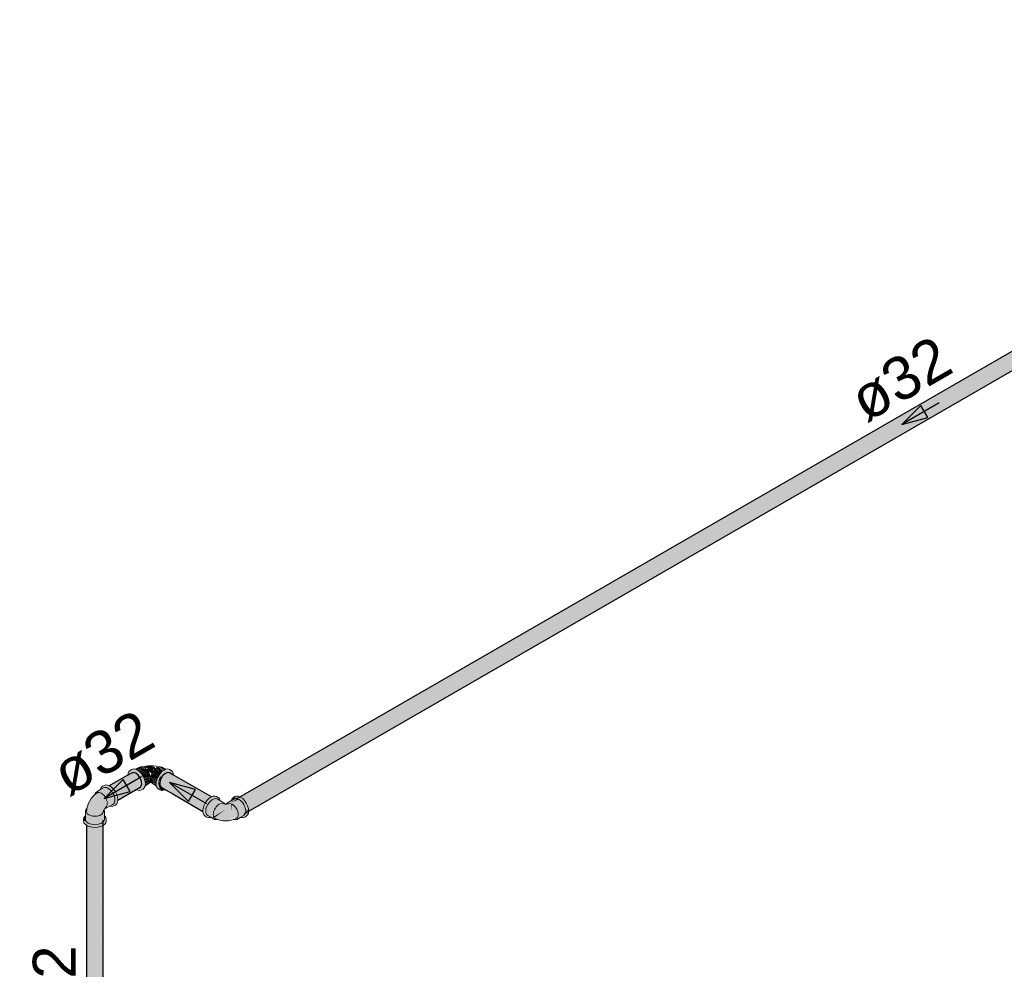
# Model space of a CAD drawing. Header units: millimetres. Extents: x 567 to 934, y -1 to 364.
# Tile 960 of 1056: x 727.41 to 731.99, y 196.3 to 200.72. Entities that reach past the tile are written whole.
import ezdxf

# ---------------------------------------------------------------- set-up
doc = ezdxf.new("R2010")
doc.units = ezdxf.units.MM
doc.header["$MEASUREMENT"] = 0
doc.linetypes.add('NULL', pattern=[0])
for name, color, linetype, lineweight in [('AF-Condutos', 140, 'Continuous', 25), ('AF-Conexões', 152, 'Continuous', 18), ('AF-Sentido conduto', 140, 'Continuous', 30), ('AF-Textos conduto', 7, 'Continuous', 9)]:
    doc.layers.add(name, color=color, linetype=linetype, lineweight=lineweight)
doc.styles.add('Arial', font='arial.ttf')

msp = doc.modelspace()

# ---------------------------------------------------------------- hatches: boundary and pattern name
at = {"layer": 'AF-Condutos', "linetype": 'Continuous'}
for points in [[(734.6934, 200.7126), (728.4141, 197.0873), (734.6838, 200.7041)], [(734.6962, 200.7113), (734.458, 200.5739), (728.4235, 197.0897), (734.706, 200.7067)], [(734.7061, 200.7067), (728.4347, 197.086), (734.6584, 200.6636), (728.446, 197.0767), (734.7266, 200.6842)], [(734.7216, 200.7157), (728.4353, 197.0965), (728.4432, 197.0908)], [(728.4434, 197.091), (728.4531, 197.0808), (734.6584, 200.6636)], [(728.455, 197.0819), (728.462, 197.0673), (734.7422, 200.6932)], [(728.4553, 197.0635), (734.7321, 200.6692), (734.7266, 200.6842)], [(734.7321, 200.6692), (728.4611, 197.0486), (734.7335, 200.6554)], [(734.7327, 200.6464), (734.7335, 200.6554), (728.4623, 197.0347)], [(728.4688, 197.0531), (734.748, 200.6784), (728.4636, 197.0682)], [(728.4719, 197.0403), (734.7492, 200.6644), (728.4697, 197.0536)], [(734.7379, 200.6484), (734.664, 200.6058), (728.451, 197.0187)], [(734.7246, 200.6407), (734.6488, 200.5981), (728.4587, 197.0241)], [(728.4331, 197.0982), (728.4353, 197.0966), (734.458, 200.5739)], [(734.664, 200.6058), (728.4719, 197.0317), (728.4717, 197.0306)], [(728.472, 197.0318), (734.6488, 200.5981), (728.473, 197.0409)], [(727.9261, 197.209), (727.8233, 197.1497), (727.8336, 197.1428), (727.8527, 197.1191), (727.9673, 197.1853), (727.958, 197.1985), (727.9467, 197.2077), (727.9354, 197.2115)], [(727.8531, 197.1183), (727.9731, 197.1704), (727.9673, 197.1853), (727.8527, 197.1191)], [(727.8595, 197.1049), (727.9731, 197.1704), (727.8546, 197.119)], [(727.8591, 197.1038), (727.9743, 197.1565), (727.9731, 197.1704), (727.8589, 197.1045)], [(728.2756, 197.0776), (728.0714, 197.1955), (728.0628, 197.1816), (728.0582, 197.1667), (728.2617, 197.0492), (728.2674, 197.0641)], [(728.1223, 197.1991), (728.2984, 197.0979), (728.1038, 197.2102), (728.0938, 197.2111), (728.0824, 197.2059), (728.0714, 197.1955), (728.2756, 197.0776), (728.2758, 197.078), (728.1389, 197.1685), (728.2852, 197.0886), (728.2856, 197.089), (728.1301, 197.188), (728.294, 197.0954)], [(728.2978, 197.0982), (728.1261, 197.1968), (728.2938, 197.0959)], [(728.1301, 197.188), (728.2854, 197.0891), (728.294, 197.0954)], [(728.1389, 197.1685), (728.2754, 197.0782), (728.2852, 197.0885)], [(727.8626, 197.092), (727.9743, 197.1565), (727.8605, 197.1044)], [(727.862, 197.091), (727.9707, 197.1459), (727.9743, 197.1565), (727.8619, 197.0916)], [(727.963, 197.1404), (727.9456, 197.1332), (727.8626, 197.0835), (727.8625, 197.0824)], [(727.9456, 197.1332), (727.8636, 197.0918), (727.8627, 197.0842)], [(728.2585, 197.0385), (728.2617, 197.0492), (728.0582, 197.1667)], [(728.2595, 197.0378), (728.0582, 197.1667), (728.0582, 197.1534), (728.2594, 197.0372)], [(728.2588, 197.0313), (728.2594, 197.0372), (728.0582, 197.1534)], [(728.0628, 197.144), (728.2592, 197.0306), (728.2591, 197.0311), (728.0582, 197.1534)], [(728.4712, 197.0398), (728.4623, 197.0347), (728.4587, 197.0241)], [(727.7949, 195.3765), (727.7949, 196.9893), (727.794, 195.3944)], [(727.717, 195.3784), (727.7196, 195.3648), (727.7285, 195.3569), (727.7285, 196.9697), (727.7197, 195.3891), (727.7196, 196.9776)], [(727.717, 196.9651), (727.717, 195.3741), (727.7196, 196.9638)], [(727.7197, 195.3891), (727.7284, 196.96), (727.7196, 196.9639)], [(727.7285, 195.3569), (727.7421, 195.3518), (727.7421, 196.9646)], [(727.7285, 196.9597), (727.7285, 195.3569), (727.742, 196.954)], [(727.7421, 195.3518), (727.7582, 195.3503), (727.7582, 196.9631)], [(727.7421, 196.9543), (727.7421, 195.3518), (727.7581, 196.9526)], [(727.7582, 195.3503), (727.774, 195.3528), (727.774, 196.9656)], [(727.7739, 196.9567), (727.7582, 196.9555), (727.7582, 195.3503)], [(727.774, 195.3528), (727.7866, 195.3587), (727.7866, 196.9715)], [(727.7865, 196.9604), (727.774, 196.9574), (727.774, 195.3528)], [(727.794, 195.3671), (727.794, 196.9799), (727.7866, 195.3587)], [(727.794, 196.9645), (727.7866, 196.9612), (727.7866, 195.3587)], [(727.794, 195.3671), (727.7949, 196.9653), (727.794, 196.9647)]]:
    msp.add_hatch(color=151, dxfattribs=at).paths.add_polyline_path(points)
at = {"layer": 'AF-Conexões', "linetype": 'Continuous'}
for points in [[(727.9097, 197.1996), (727.9343, 197.2112), (727.9467, 197.2077), (727.9789, 197.1786), (727.9467, 197.2187), (727.9204, 197.2213)], [(727.9484, 197.132), (727.9653, 197.1277), (727.9862, 197.1398), (727.9912, 197.1584), (727.9862, 197.1828), (727.9726, 197.2064), (727.954, 197.2229), (727.9354, 197.2279), (727.9204, 197.2213), (727.9467, 197.2187), (727.9789, 197.1786), (727.9663, 197.1879), (727.9724, 197.172), (727.9795, 197.1679), (727.9754, 197.1431)], [(727.9465, 197.2261), (727.9526, 197.2235), (727.9772, 197.2377), (727.9696, 197.2384)], [(727.9786, 197.2371), (727.953, 197.2236), (727.9797, 197.2323)], [(727.9804, 197.2324), (727.9543, 197.2227), (727.959, 197.2193), (727.9895, 197.2271)], [(727.9934, 197.2283), (727.9613, 197.2184), (727.9665, 197.2129), (728.001, 197.2203)], [(727.9688, 197.212), (727.9741, 197.2048), (728.001, 197.2203)], [(728.0044, 197.2101), (728.001, 197.2203), (727.9738, 197.2046)], [(728.0034, 197.2289), (728.0007, 197.2207), (728.0219, 197.2055), (728.0285, 197.2289), (728.0371, 197.2273), (728.035, 197.237), (728.016, 197.2433), (727.9819, 197.2382), (727.9978, 197.2325)], [(728.0034, 197.2289), (727.9945, 197.2272), (728.0007, 197.2206)], [(728.0329, 197.2182), (728.0245, 197.2108), (728.0558, 197.1927)], [(728.0285, 197.2289), (728.0312, 197.2206), (728.0375, 197.2272)], [(728.059, 197.2059), (728.0385, 197.2283), (728.031, 197.2203), (728.0525, 197.1964)], [(728.0466, 197.2342), (728.0385, 197.2283), (728.0654, 197.2128), (728.0717, 197.2195)], [(728.0406, 197.226), (728.0589, 197.206), (728.0653, 197.2127)], [(728.0457, 197.1398), (728.0589, 197.1301), (728.0493, 197.1661), (728.0589, 197.1909), (728.0853, 197.2187), (728.1175, 197.2159), (728.1039, 197.2237), (728.078, 197.2229), (728.0594, 197.2064), (728.0457, 197.1828), (728.0408, 197.1584)], [(728.0536, 197.2372), (728.0466, 197.2342), (728.0728, 197.2191)], [(728.085, 197.2259), (728.0688, 197.2364), (728.0548, 197.2377), (728.0793, 197.2235)], [(728.1212, 197.2076), (728.1175, 197.2159), (728.0853, 197.2187), (728.0589, 197.1909), (728.0729, 197.1969), (728.0938, 197.2111), (728.1038, 197.2102), (728.1148, 197.2039)], [(728.0593, 197.2335), (728.073, 197.2208), (728.078, 197.2229)], [(728.0109, 197.2001), (728.0075, 197.2108), (727.9747, 197.2034), (727.9761, 197.1927)], [(728.0125, 197.2005), (727.981, 197.1938), (727.9853, 197.1848)], [(728.0156, 197.1899), (728.0125, 197.2005), (727.9853, 197.1848)], [(728.0129, 197.1893), (727.986, 197.1834), (727.9887, 197.1745)], [(728.0143, 197.1704), (728.0156, 197.1899), (727.9887, 197.1744), (728.0145, 197.1794), (727.9913, 197.159)], [(728.0152, 197.1796), (727.9896, 197.1732), (727.9905, 197.1649)], [(727.9901, 197.1496), (728.0075, 197.1596), (728.0156, 197.1712), (727.9905, 197.153)], [(728.0156, 197.1712), (727.991, 197.157), (727.9905, 197.153)], [(728.0154, 197.1792), (727.9921, 197.1658), (727.9913, 197.159)], [(728.0153, 197.1799), (728.0414, 197.1648), (728.0177, 197.1886)], [(728.041, 197.167), (728.0425, 197.1748), (728.0164, 197.1899)], [(728.0164, 197.1712), (728.0406, 197.1572), (728.0187, 197.1771)], [(728.0164, 197.1712), (728.0414, 197.153), (728.0409, 197.157)], [(728.0165, 197.1789), (728.0408, 197.1588), (728.0414, 197.1648)], [(728.019, 197.1884), (728.0432, 197.1744), (728.0207, 197.1993)], [(728.0428, 197.1768), (728.0464, 197.1849), (728.0195, 197.2005)], [(728.0208, 197.1997), (728.0467, 197.1848), (728.0516, 197.195), (728.0266, 197.2086)], [(728.0729, 197.1969), (728.0589, 197.1909), (728.0493, 197.1661), (728.0572, 197.1724)], [(727.8278, 197.0544), (727.8398, 197.0555), (727.8577, 197.0656), (727.8625, 197.0824), (727.8577, 197.1086), (727.8441, 197.1322), (727.8255, 197.1487), (727.8068, 197.1537), (727.7918, 197.1471), (727.7822, 197.1334), (727.7647, 197.1218), (727.7868, 197.1196), (727.7949, 197.1137), (727.814, 197.0859), (727.8171, 197.0753), (727.8171, 197.059), (727.8018, 197.0431)], [(728.0417, 197.1503), (728.025, 197.1649), (728.0191, 197.165)], [(728.0836, 197.132), (728.0582, 197.1534), (728.0582, 197.1667), (728.0493, 197.1661), (728.0582, 197.1339), (728.0666, 197.1277)], [(727.7689, 197.1181), (727.7575, 197.1098), (727.7323, 197.0795), (727.7219, 197.0543), (727.7172, 197.0285), (727.735, 197.0118), (727.7667, 197.0086), (727.7887, 197.0176), (727.8107, 197.0531), (727.8087, 197.0618), (727.8142, 197.0728), (727.8047, 197.0974), (727.7868, 197.1153)], [(727.76, 197.1116), (727.7689, 197.1181), (727.7647, 197.1218)], [(727.8141, 197.0629), (727.8149, 197.0774), (727.8087, 197.0935)], [(728.2953, 197.0033), (728.3191, 196.9913), (728.3045, 197.0048), (728.3045, 197.0236), (728.3126, 197.0445), (728.3348, 197.0679), (728.357, 197.0701), (728.3191, 197.0902), (728.3404, 197.0733), (728.3406, 197.0703), (728.3191, 197.0902), (728.3128, 197.0895), (728.3381, 197.081), (728.3357, 197.0899), (728.3034, 197.0928), (728.2731, 197.0566), (728.3282, 197.0867), (728.2853, 197.0685), (728.2732, 197.0417), (728.2732, 197.0229), (728.2662, 197.0283), (728.2675, 197.0401), (728.2771, 197.065), (728.3034, 197.0928), (728.3357, 197.0899), (728.3148, 197.102), (728.2984, 197.0979), (728.2776, 197.0805), (728.2639, 197.0569), (728.2589, 197.0325), (728.2639, 197.0139), (728.2771, 197.0042), (728.2672, 197.026), (728.2814, 197.0046)], [(728.4053, 197.0882), (728.3739, 197.0701), (728.3961, 197.0679), (728.4183, 197.0445), (728.4275, 197.0136), (728.4267, 197.0071), (728.4118, 196.9913), (728.4183, 196.9933), (728.4602, 197.0187), (728.4577, 197.0417), (728.4647, 197.0283), (728.4611, 197.0458), (728.4431, 197.0721), (728.4275, 197.086), (728.3903, 197.0722), (728.4193, 197.0894)], [(728.3901, 197.0721), (728.4275, 197.086), (728.4193, 197.0894)], [(728.3913, 197.0801), (728.4236, 197.0927), (728.4011, 197.0954)], [(728.4597, 197.0097), (728.4371, 197.0027), (728.4461, 197.0018), (728.467, 197.0139), (728.4717, 197.0306), (728.467, 197.0568), (728.4534, 197.0805), (728.4347, 197.097), (728.4161, 197.102), (728.4011, 197.0954), (728.4249, 197.0935), (728.4358, 197.0824), (728.4597, 197.0527), (728.4634, 197.0401), (728.4607, 197.0318)], [(727.8005, 197.0089), (727.799, 197.0237), (727.7783, 197.0082), (727.734, 197.0082), (727.7248, 197.0122), (727.7118, 197.0303), (727.7118, 196.9941), (727.717, 196.9824), (727.7053, 196.9779), (727.717, 196.9657), (727.7425, 196.9564), (727.7698, 196.9564), (727.7934, 196.9642), (727.807, 196.9779), (727.8088, 196.9941)], [(728.3224, 197.0562), (728.3258, 197.0581), (728.2768, 197.0532), (728.2731, 197.0566), (728.2675, 197.0401)], [(728.4171, 196.9989), (728.4227, 197.0226), (728.4097, 197.0516), (728.3909, 197.0662), (728.3401, 197.0661), (728.3303, 197.0607), (728.3138, 197.0402), (728.3072, 197.0157), (728.3138, 196.9989), (728.3385, 196.99), (728.378, 196.987), (728.3959, 196.9936), (728.3806, 196.9951)], [(728.3089, 197.0057), (728.3125, 197.0006), (728.3651, 197.0398)], [(728.3908, 197.0662), (728.3938, 197.0381), (728.3959, 197.0653)], [(727.7118, 197.0103), (727.7053, 197.002), (727.7053, 196.9863), (727.717, 196.9811)], [(728.3083, 197.0013), (728.3191, 196.9913), (728.3267, 196.992)], [(728.4118, 196.9913), (728.4226, 197.0013), (728.4058, 196.9938)]]:
    msp.add_hatch(color=161, dxfattribs=at).paths.add_polyline_path(points)

# ---------------------------------------------------------------- linework, layer by layer
at = {"layer": 'AF-Condutos'}
for p, q in [((734.555, 200.6327), (728.4141, 197.0873)), ((728.451, 197.0187), (734.6642, 200.6058)), ((727.9034, 197.1959), (727.8233, 197.1497)), ((727.9097, 197.1996), (727.9034, 197.1959)), ((727.9261, 197.209), (727.9097, 197.1996)), ((727.9354, 197.2115), (727.9261, 197.209)), ((727.9467, 197.2077), (727.9354, 197.2115)), ((727.958, 197.1985), (727.9467, 197.2077)), ((727.9673, 197.1853), (727.958, 197.1985)), ((727.9731, 197.1704), (727.9673, 197.1853)), ((727.9743, 197.1565), (727.9731, 197.1704)), ((728.0628, 197.1816), (728.0582, 197.1667)), ((728.0714, 197.1955), (728.0628, 197.1816)), ((728.0824, 197.2059), (728.0714, 197.1955)), ((728.0938, 197.2111), (728.0824, 197.2059)), ((728.1038, 197.2102), (728.0938, 197.2111)), ((728.1222, 197.1996), (728.1038, 197.2102)), ((728.1258, 197.1975), (728.1222, 197.1996)), ((728.2984, 197.0979), (728.1258, 197.1975)), ((727.8625, 197.0824), (727.9484, 197.132)), ((727.9484, 197.132), (727.963, 197.1404)), ((727.963, 197.1404), (727.9707, 197.1459)), ((727.9707, 197.1459), (727.9743, 197.1565)), ((728.0582, 197.1667), (728.0582, 197.1534)), ((728.0582, 197.1534), (728.0628, 197.144)), ((728.0628, 197.144), (728.0836, 197.132)), ((728.0836, 197.132), (728.0874, 197.1298)), ((728.0874, 197.1298), (728.1189, 197.1116)), ((728.1189, 197.1116), (728.2592, 197.0306)), ((727.7949, 195.3908), (727.7949, 196.9893)), ((727.717, 196.9657), (727.717, 196.9651)), ((727.717, 196.9651), (727.717, 195.3741))]:
    msp.add_line(p, q, dxfattribs=at)
at = {"layer": 'AF-Conexões'}
for p, q in [((727.9144, 197.2159), (727.9107, 197.2076)), ((727.9204, 197.2213), (727.9144, 197.2159)), ((727.9276, 197.2255), (727.9204, 197.2213)), ((727.9354, 197.2279), (727.9276, 197.2255)), ((727.9443, 197.227), (727.9354, 197.2279)), ((727.9458, 197.2264), (727.9443, 197.227)), ((727.9632, 197.2364), (727.9458, 197.2264)), ((727.954, 197.2229), (727.9458, 197.2264)), ((727.9636, 197.2159), (727.954, 197.2229)), ((727.9696, 197.2384), (727.9632, 197.2364)), ((727.9726, 197.2064), (727.9636, 197.2159)), ((727.9772, 197.2377), (727.9696, 197.2384)), ((727.9783, 197.2372), (727.9772, 197.2377)), ((727.9786, 197.2371), (727.9783, 197.2372)), ((727.9819, 197.2382), (727.9786, 197.2371)), ((727.9853, 197.2342), (727.9786, 197.2371)), ((727.9927, 197.2408), (727.9819, 197.2382)), ((727.9934, 197.2283), (727.9853, 197.2342)), ((728.0034, 197.2427), (727.9927, 197.2408)), ((728.0009, 197.2204), (727.9934, 197.2283)), ((728.001, 197.2203), (728.0009, 197.2204)), ((728.0075, 197.2108), (728.001, 197.2203)), ((728.016, 197.2433), (728.0034, 197.2427)), ((728.0285, 197.2427), (728.016, 197.2433)), ((728.031, 197.2203), (728.0245, 197.2108)), ((728.0393, 197.2408), (728.0285, 197.2427)), ((728.0385, 197.2283), (728.031, 197.2203)), ((728.0466, 197.2342), (728.0385, 197.2283)), ((728.0503, 197.2378), (728.0393, 197.2408)), ((728.0532, 197.237), (728.0466, 197.2342)), ((728.0532, 197.237), (728.0503, 197.2378)), ((728.0536, 197.2372), (728.0532, 197.237)), ((728.0548, 197.2377), (728.0536, 197.2372)), ((728.0623, 197.2384), (728.0548, 197.2377)), ((728.0683, 197.2159), (728.0594, 197.2064)), ((728.0688, 197.2364), (728.0623, 197.2384)), ((728.078, 197.2229), (728.0683, 197.2159)), ((728.0862, 197.2264), (728.0688, 197.2364)), ((728.0862, 197.2264), (728.078, 197.2229)), ((728.0876, 197.227), (728.0862, 197.2264)), ((728.0966, 197.2279), (728.0876, 197.227)), ((728.1043, 197.2255), (728.0966, 197.2279)), ((728.1116, 197.2213), (728.1043, 197.2255)), ((728.1175, 197.2159), (728.1116, 197.2213)), ((728.1207, 197.2087), (728.1175, 197.2159)), ((727.9104, 197.2049), (727.9097, 197.1996)), ((727.9107, 197.2076), (727.9104, 197.2049)), ((727.9803, 197.1951), (727.9726, 197.2064)), ((727.9862, 197.1828), (727.9803, 197.1951)), ((727.9899, 197.1703), (727.9862, 197.1828)), ((727.9912, 197.1584), (727.9899, 197.1703)), ((728.0125, 197.2005), (728.0075, 197.2108)), ((728.0156, 197.1899), (728.0125, 197.2005)), ((728.0129, 197.1651), (728.0156, 197.1712)), ((728.016, 197.1864), (728.0153, 197.1799)), ((728.0153, 197.1799), (728.016, 197.1743)), ((728.016, 197.1864), (728.0156, 197.1899)), ((728.0156, 197.1712), (728.016, 197.1743)), ((728.0164, 197.1899), (728.016, 197.1864)), ((728.0167, 197.1799), (728.016, 197.1864)), ((728.016, 197.1743), (728.0167, 197.1799)), ((728.016, 197.1743), (728.0164, 197.1712)), ((728.0195, 197.2005), (728.0164, 197.1899)), ((728.0164, 197.1712), (728.0191, 197.165)), ((728.0245, 197.2108), (728.0195, 197.2005)), ((728.042, 197.1703), (728.0408, 197.1584)), ((728.0457, 197.1828), (728.042, 197.1703)), ((728.0517, 197.1951), (728.0457, 197.1828)), ((728.0594, 197.2064), (728.0517, 197.1951)), ((728.1212, 197.2076), (728.1207, 197.2087)), ((728.1222, 197.1996), (728.1212, 197.2076)), ((727.782, 197.1319), (727.7647, 197.1218)), ((727.796, 197.1399), (727.782, 197.1319)), ((727.7822, 197.1334), (727.782, 197.1319)), ((727.7859, 197.1417), (727.7822, 197.1334)), ((727.7918, 197.1471), (727.7859, 197.1417)), ((727.7991, 197.1513), (727.7918, 197.1471)), ((727.8025, 197.1419), (727.796, 197.1399)), ((727.8068, 197.1537), (727.7991, 197.1513)), ((727.8088, 197.1413), (727.8025, 197.1419)), ((727.8158, 197.1528), (727.8068, 197.1537)), ((727.8101, 197.1412), (727.8088, 197.1413)), ((727.8182, 197.1377), (727.8101, 197.1412)), ((727.8233, 197.1497), (727.8158, 197.1528)), ((727.8263, 197.1318), (727.8182, 197.1377)), ((727.8255, 197.1487), (727.8233, 197.1497)), ((727.8351, 197.1417), (727.8255, 197.1487)), ((727.8339, 197.1238), (727.8263, 197.1318)), ((727.8404, 197.1143), (727.8339, 197.1238)), ((727.8441, 197.1322), (727.8351, 197.1417)), ((727.8518, 197.1209), (727.8441, 197.1322)), ((727.9484, 197.132), (727.95, 197.1313)), ((727.95, 197.1313), (727.9563, 197.1286)), ((727.9563, 197.1286), (727.9653, 197.1277)), ((727.9653, 197.1277), (727.973, 197.1301)), ((727.973, 197.1301), (727.9803, 197.1343)), ((727.9803, 197.1343), (727.9862, 197.1398)), ((727.9862, 197.1398), (727.9899, 197.148)), ((727.9899, 197.148), (727.9901, 197.1496)), ((727.9901, 197.1496), (728.0075, 197.1596)), ((727.9901, 197.1496), (727.9912, 197.1584)), ((728.0075, 197.1596), (728.0125, 197.1643)), ((728.0125, 197.1643), (728.0129, 197.1651)), ((728.0129, 197.1651), (728.0191, 197.165)), ((728.0191, 197.165), (728.0195, 197.1643)), ((728.0195, 197.1643), (728.0245, 197.1596)), ((728.0245, 197.1596), (728.0418, 197.1496)), ((728.0408, 197.1584), (728.0418, 197.1496)), ((728.0418, 197.1496), (728.042, 197.148)), ((728.042, 197.148), (728.0457, 197.1398)), ((728.0457, 197.1398), (728.0517, 197.1343)), ((728.0517, 197.1343), (728.0589, 197.1301)), ((728.0589, 197.1301), (728.0666, 197.1277)), ((728.0666, 197.1277), (728.0707, 197.1281)), ((728.0707, 197.1281), (728.0756, 197.1286)), ((728.0756, 197.1286), (728.0836, 197.132)), ((727.7323, 197.0795), (727.7266, 197.0683)), ((727.7391, 197.0901), (727.7323, 197.0795)), ((727.7489, 197.1011), (727.7391, 197.0901)), ((727.7563, 197.1086), (727.7489, 197.1011)), ((727.7575, 197.1098), (727.7563, 197.1086)), ((727.7564, 197.1089), (727.7563, 197.1086)), ((727.7565, 197.1103), (727.7564, 197.1089)), ((727.7597, 197.1172), (727.7565, 197.1103)), ((727.7689, 197.1181), (727.7575, 197.1098)), ((727.7647, 197.1218), (727.7597, 197.1172)), ((727.7731, 197.1185), (727.7689, 197.1181)), ((727.7773, 197.1189), (727.7731, 197.1185)), ((727.7814, 197.1173), (727.7773, 197.1189)), ((727.7868, 197.1153), (727.7814, 197.1173)), ((727.7923, 197.111), (727.7868, 197.1153)), ((727.7964, 197.1079), (727.7923, 197.111)), ((727.8005, 197.1026), (727.7964, 197.1079)), ((727.8047, 197.0974), (727.8005, 197.1026)), ((727.8078, 197.0913), (727.8047, 197.0974)), ((727.8109, 197.0852), (727.8078, 197.0913)), ((727.8125, 197.079), (727.8109, 197.0852)), ((727.8142, 197.0728), (727.8125, 197.079)), ((727.8453, 197.104), (727.8404, 197.1143)), ((727.8485, 197.0934), (727.8453, 197.104)), ((727.8495, 197.0834), (727.8485, 197.0934)), ((727.8485, 197.0747), (727.8495, 197.0834)), ((727.8577, 197.1086), (727.8518, 197.1209)), ((727.8614, 197.0961), (727.8577, 197.1086)), ((727.8627, 197.0842), (727.8614, 197.0961)), ((727.8614, 197.0738), (727.8625, 197.0824)), ((727.8625, 197.0824), (727.8627, 197.0842)), ((728.2776, 197.0805), (728.2698, 197.0692)), ((728.2865, 197.0899), (728.2776, 197.0805)), ((728.2962, 197.097), (728.2865, 197.0899)), ((728.2953, 197.0801), (728.2878, 197.0721)), ((728.3034, 197.086), (728.2953, 197.0801)), ((728.2984, 197.0979), (728.2962, 197.097)), ((728.3058, 197.1011), (728.2984, 197.0979)), ((728.3116, 197.0894), (728.3034, 197.086)), ((728.3148, 197.102), (728.3058, 197.1011)), ((728.3128, 197.0895), (728.3116, 197.0894)), ((728.3191, 197.0902), (728.3128, 197.0895)), ((728.3225, 197.0996), (728.3148, 197.102)), ((728.3256, 197.0882), (728.3191, 197.0902)), ((728.3298, 197.0954), (728.3225, 197.0996)), ((728.3396, 197.0801), (728.3256, 197.0882)), ((728.3357, 197.0899), (728.3298, 197.0954)), ((728.3382, 197.0843), (728.3357, 197.0899)), ((728.3394, 197.0817), (728.3382, 197.0843)), ((728.3396, 197.0801), (728.3394, 197.0817)), ((728.3403, 197.0797), (728.3396, 197.0801)), ((728.357, 197.0701), (728.3403, 197.0797)), ((728.3894, 197.079), (728.3739, 197.0701)), ((728.3906, 197.0797), (728.3894, 197.079)), ((728.3913, 197.0801), (728.3906, 197.0797)), ((728.4053, 197.0882), (728.3913, 197.0801)), ((728.3915, 197.0817), (728.3913, 197.0801)), ((728.3927, 197.0843), (728.3915, 197.0817)), ((728.3952, 197.0899), (728.3927, 197.0843)), ((728.3971, 197.0916), (728.3952, 197.0899)), ((728.4011, 197.0954), (728.3971, 197.0916)), ((728.4084, 197.0996), (728.4011, 197.0954)), ((728.4118, 197.0902), (728.4053, 197.0882)), ((728.4161, 197.102), (728.4084, 197.0996)), ((728.4181, 197.0895), (728.4118, 197.0902)), ((728.4251, 197.1011), (728.4161, 197.102)), ((728.4193, 197.0894), (728.4181, 197.0895)), ((728.4275, 197.086), (728.4193, 197.0894)), ((728.4325, 197.0979), (728.4251, 197.1011)), ((728.4356, 197.0801), (728.4275, 197.086)), ((728.4347, 197.097), (728.4325, 197.0979)), ((728.4444, 197.0899), (728.4347, 197.097)), ((728.4431, 197.0721), (728.4356, 197.0801)), ((728.4534, 197.0805), (728.4444, 197.0899)), ((728.4611, 197.0692), (728.4534, 197.0805)), ((727.7134, 197.037), (727.7118, 197.0303)), ((727.7118, 197.0303), (727.7118, 197.0111)), ((727.7178, 197.0431), (727.7134, 197.037)), ((727.7187, 197.0426), (727.7172, 197.0285)), ((727.7189, 197.0439), (727.7178, 197.0431)), ((727.7191, 197.0442), (727.7187, 197.0426)), ((727.7191, 197.0442), (727.7189, 197.0439)), ((727.7219, 197.0543), (727.7191, 197.0442)), ((727.7266, 197.0683), (727.7219, 197.0543)), ((727.7944, 197.0248), (727.7958, 197.0307)), ((727.7951, 197.0287), (727.7984, 197.0374)), ((727.7966, 197.0339), (727.7951, 197.0287)), ((727.7958, 197.0307), (727.7966, 197.0339)), ((727.7984, 197.0374), (727.7966, 197.0339)), ((727.7966, 197.0339), (727.7981, 197.0366)), ((727.7981, 197.0366), (727.7986, 197.0375)), ((727.7986, 197.0375), (727.7988, 197.0379)), ((727.799, 197.037), (727.7986, 197.0375)), ((727.7988, 197.0379), (727.8012, 197.0423)), ((727.8005, 197.0303), (727.799, 197.037)), ((727.8005, 197.0111), (727.8005, 197.0303)), ((727.8012, 197.0423), (727.8018, 197.0431)), ((727.8018, 197.0431), (727.8057, 197.0482)), ((727.8018, 197.0431), (727.8025, 197.043)), ((727.8025, 197.043), (727.809, 197.045)), ((727.8057, 197.0482), (727.8107, 197.0531)), ((727.809, 197.045), (727.8264, 197.0551)), ((727.8107, 197.0531), (727.8141, 197.0617)), ((727.8141, 197.0672), (727.8142, 197.0728)), ((727.8141, 197.0617), (727.8141, 197.0672)), ((727.8264, 197.0551), (727.8404, 197.0631)), ((727.8264, 197.0551), (727.8278, 197.0544)), ((727.8278, 197.0544), (727.8368, 197.0535)), ((727.8368, 197.0535), (727.8445, 197.0559)), ((727.8404, 197.0631), (727.8453, 197.0678)), ((727.8445, 197.0559), (727.8518, 197.0601)), ((727.8453, 197.0678), (727.8482, 197.0742)), ((727.8482, 197.0742), (727.8485, 197.0747)), ((727.8518, 197.0601), (727.8577, 197.0656)), ((727.8577, 197.0656), (727.8614, 197.0738)), ((728.2602, 197.0443), (728.2589, 197.0325)), ((728.2589, 197.0325), (728.2592, 197.0306)), ((728.2592, 197.0306), (728.2602, 197.0221)), ((728.2639, 197.0569), (728.2602, 197.0443)), ((728.2698, 197.0692), (728.2639, 197.0569)), ((728.2732, 197.0417), (728.2721, 197.0317)), ((728.2721, 197.0317), (728.2732, 197.0229)), ((728.2763, 197.0522), (728.2732, 197.0417)), ((728.2813, 197.0626), (728.2763, 197.0522)), ((728.2878, 197.0721), (728.2813, 197.0626)), ((728.3113, 197.034), (728.3089, 197.0277)), ((728.3138, 197.0402), (728.3113, 197.034)), ((728.3175, 197.0459), (728.3138, 197.0402)), ((728.3212, 197.0516), (728.3175, 197.0459)), ((728.3258, 197.0562), (728.3212, 197.0516)), ((728.3303, 197.0607), (728.3258, 197.0562)), ((728.3352, 197.0634), (728.3303, 197.0607)), ((728.34, 197.0662), (728.3352, 197.0634)), ((728.3491, 197.0676), (728.34, 197.0662)), ((728.3559, 197.0656), (728.3491, 197.0676)), ((728.3622, 197.0648), (728.3559, 197.0656)), ((728.3619, 197.0654), (728.357, 197.0701)), ((728.3622, 197.0648), (728.3619, 197.0654)), ((728.3627, 197.0648), (728.3622, 197.0648)), ((728.3633, 197.0647), (728.3627, 197.0648)), ((728.3687, 197.0648), (728.3633, 197.0647)), ((728.369, 197.0654), (728.3687, 197.0648)), ((728.3697, 197.0648), (728.3687, 197.0648)), ((728.378, 197.0662), (728.3689, 197.0647)), ((728.3689, 197.0647), (728.3728, 197.0649)), ((728.3727, 197.0689), (728.369, 197.0654)), ((728.3728, 197.0649), (728.3697, 197.0648)), ((728.3739, 197.0701), (728.3727, 197.0689)), ((728.3728, 197.0649), (728.378, 197.0662)), ((728.3759, 197.0658), (728.3728, 197.0649)), ((728.3818, 197.0676), (728.3759, 197.0658)), ((728.3909, 197.0662), (728.3818, 197.0676)), ((728.3957, 197.0634), (728.3909, 197.0662)), ((728.4006, 197.0607), (728.3957, 197.0634)), ((728.4051, 197.0561), (728.4006, 197.0607)), ((728.4097, 197.0516), (728.4051, 197.0561)), ((728.4134, 197.0459), (728.4097, 197.0516)), ((728.4171, 197.0402), (728.4134, 197.0459)), ((728.4196, 197.034), (728.4171, 197.0402)), ((728.422, 197.0277), (728.4196, 197.034)), ((728.4496, 197.0626), (728.4431, 197.0721)), ((728.4546, 197.0522), (728.4496, 197.0626)), ((728.4577, 197.0417), (728.4546, 197.0522)), ((728.4588, 197.0317), (728.4577, 197.0417)), ((728.4577, 197.0229), (728.4588, 197.0317)), ((728.467, 197.0568), (728.4611, 197.0692)), ((728.4707, 197.0443), (728.467, 197.0568)), ((728.472, 197.0325), (728.4707, 197.0443)), ((728.4707, 197.0221), (728.4717, 197.0306)), ((728.4717, 197.0306), (728.472, 197.0325)), ((727.7047, 196.9995), (727.7035, 196.9941)), ((727.7035, 196.9941), (727.7035, 196.9857)), ((727.7035, 196.9857), (727.7053, 196.9779)), ((727.7053, 197.002), (727.7047, 196.9995)), ((727.7089, 197.007), (727.7053, 197.002)), ((727.7106, 197.0093), (727.7089, 197.007)), ((727.7118, 197.0103), (727.7106, 197.0093)), ((727.7118, 197.0111), (727.7118, 197.0103)), ((727.7118, 197.0103), (727.7118, 196.9941)), ((727.7118, 196.9941), (727.7134, 196.9875)), ((727.7134, 196.9875), (727.717, 196.9824)), ((727.7172, 197.0285), (727.719, 197.0247)), ((727.719, 197.0247), (727.7207, 197.0209)), ((727.7207, 197.0209), (727.7241, 197.0181)), ((727.7241, 197.0181), (727.7286, 197.0144)), ((727.7286, 197.0144), (727.735, 197.0118)), ((727.735, 197.0118), (727.7398, 197.0099)), ((727.7398, 197.0099), (727.7464, 197.0089)), ((727.7464, 197.0089), (727.753, 197.0079)), ((727.753, 197.0079), (727.7599, 197.0082)), ((727.7599, 197.0082), (727.7667, 197.0086)), ((727.7667, 197.0086), (727.7729, 197.0103)), ((727.7729, 197.0103), (727.779, 197.012)), ((727.779, 197.012), (727.7839, 197.0148)), ((727.7839, 197.0148), (727.7887, 197.0176)), ((727.7887, 197.0176), (727.7944, 197.0248)), ((727.7949, 196.9818), (727.799, 196.9875)), ((727.799, 196.9875), (727.8005, 196.9941)), ((727.8005, 197.0103), (727.8005, 197.0111)), ((727.8005, 196.9941), (727.8005, 197.0103)), ((727.8018, 197.0093), (727.8005, 197.0103)), ((727.8034, 197.007), (727.8018, 197.0093)), ((727.807, 197.002), (727.8034, 197.007)), ((727.8088, 196.9941), (727.807, 197.002)), ((727.807, 196.9779), (727.8088, 196.9857)), ((727.8088, 196.9857), (727.8088, 196.9941)), ((728.2602, 197.0221), (728.2639, 197.0139)), ((728.2639, 197.0139), (728.2698, 197.0084)), ((728.2698, 197.0084), (728.2771, 197.0042)), ((728.2732, 197.0229), (728.2734, 197.0224)), ((728.2734, 197.0224), (728.2763, 197.016)), ((728.2763, 197.016), (728.2813, 197.0114)), ((728.2771, 197.0042), (728.2848, 197.0018)), ((728.2813, 197.0114), (728.2953, 197.0033)), ((728.2848, 197.0018), (728.2938, 197.0027)), ((728.2938, 197.0027), (728.2953, 197.0033)), ((728.2953, 197.0033), (728.3126, 196.9933)), ((728.3082, 197.0226), (728.3072, 197.0157)), ((728.3072, 197.0157), (728.3082, 197.01)), ((728.3089, 197.0277), (728.3082, 197.0226)), ((728.3082, 197.01), (728.3089, 197.0057)), ((728.3089, 197.0057), (728.3113, 197.0023)), ((728.3113, 197.0023), (728.3138, 196.9989)), ((728.3126, 196.9933), (728.3191, 196.9913)), ((728.3138, 196.9989), (728.3266, 196.9931)), ((728.3191, 196.9913), (728.3267, 196.992)), ((728.3266, 196.9931), (728.3283, 196.9927)), ((728.3267, 196.992), (728.3283, 196.9927)), ((728.3283, 196.9927), (728.3385, 196.99)), ((728.3385, 196.99), (728.3529, 196.987)), ((728.3529, 196.987), (728.3655, 196.9864)), ((728.3655, 196.9864), (728.378, 196.987)), ((728.378, 196.987), (728.3924, 196.99)), ((728.3924, 196.99), (728.4006, 196.9922)), ((728.4006, 196.9922), (728.4012, 196.9923)), ((728.4012, 196.9923), (728.4026, 196.9927)), ((728.4026, 196.9927), (728.4043, 196.9931)), ((728.4026, 196.9927), (728.4042, 196.992)), ((728.4042, 196.992), (728.4118, 196.9913)), ((728.4043, 196.9931), (728.4171, 196.9989)), ((728.4118, 196.9913), (728.4183, 196.9933)), ((728.4171, 196.9989), (728.4196, 197.0023)), ((728.4183, 196.9933), (728.4356, 197.0033)), ((728.4196, 197.0023), (728.422, 197.0057)), ((728.4227, 197.0226), (728.422, 197.0277)), ((728.422, 197.0057), (728.4227, 197.01)), ((728.4237, 197.0157), (728.4227, 197.0226)), ((728.4227, 197.01), (728.4237, 197.0157)), ((728.4356, 197.0033), (728.4496, 197.0114)), ((728.4356, 197.0033), (728.4371, 197.0027)), ((728.4371, 197.0027), (728.4461, 197.0018)), ((728.4461, 197.0018), (728.4538, 197.0042)), ((728.4496, 197.0114), (728.4546, 197.016)), ((728.4538, 197.0042), (728.4611, 197.0084)), ((728.4546, 197.016), (728.4575, 197.0224)), ((728.4575, 197.0224), (728.4577, 197.0229)), ((728.4611, 197.0084), (728.467, 197.0139)), ((728.467, 197.0139), (728.4707, 197.0221)), ((727.7053, 196.9779), (727.7106, 196.9705)), ((727.7106, 196.9705), (727.717, 196.9657)), ((727.717, 196.9824), (727.7178, 196.9813)), ((727.717, 196.9657), (727.7189, 196.9642)), ((727.7178, 196.9813), (727.7248, 196.976)), ((727.7189, 196.9642), (727.7298, 196.9594)), ((727.7248, 196.976), (727.734, 196.972)), ((727.7298, 196.9594), (727.7425, 196.9564)), ((727.734, 196.972), (727.7447, 196.9694)), ((727.7425, 196.9564), (727.7562, 196.9553)), ((727.7447, 196.9694), (727.7562, 196.9685)), ((727.7562, 196.9685), (727.7677, 196.9694)), ((727.7562, 196.9553), (727.7698, 196.9564)), ((727.7677, 196.9694), (727.7783, 196.972)), ((727.7698, 196.9564), (727.7825, 196.9594)), ((727.7783, 196.972), (727.7875, 196.976)), ((727.7825, 196.9594), (727.7934, 196.9642)), ((727.7875, 196.976), (727.7946, 196.9813)), ((727.7934, 196.9642), (727.7949, 196.9653)), ((727.7946, 196.9813), (727.7949, 196.9818)), ((727.7949, 196.9653), (727.8018, 196.9705)), ((727.8018, 196.9705), (727.807, 196.9779))]:
    msp.add_line(p, q, dxfattribs=at)
at = {"layer": 'AF-Sentido conduto'}
for p, q in [((731.6019, 198.9199), (731.5135, 198.8315)), ((731.6343, 198.8639), (731.6019, 198.9199)), ((731.5135, 198.8315), (731.6343, 198.8639)), ((727.8879, 197.1791), (727.7995, 197.0907)), ((727.9202, 197.1231), (727.8879, 197.1791)), ((727.7995, 197.0907), (727.9202, 197.1231)), ((728.1041, 197.1649), (728.1925, 197.0765)), ((728.2249, 197.1325), (728.1041, 197.1649)), ((728.1925, 197.0765), (728.2249, 197.1325))]:
    msp.add_line(p, q, dxfattribs=at)
for points in [[(731.6867, 198.9315), (731.5135, 198.8315)], [(727.9727, 197.1907), (727.7995, 197.0907)], [(728.2773, 197.0649), (728.1041, 197.1649)]]:
    msp.add_lwpolyline(points, dxfattribs=at)

# ---------------------------------------------------------------- texts
at = {"layer": 'AF-Textos conduto', "linetype": 'NULL', "char_height": 0.2, "width": 0.962805, "attachment_point": 8, "line_spacing_factor": 0.6, "style": 'Arial'}
for insert, rotation in [((731.5581, 198.9543), 30.0001), ((727.8441, 197.2135), 30.0001), ((727.6721, 196.1657), 90.0002)]:
    msp.add_mtext('ø32', dxfattribs=dict(at, insert=insert, rotation=rotation))

doc.saveas('drawing.dxf')
